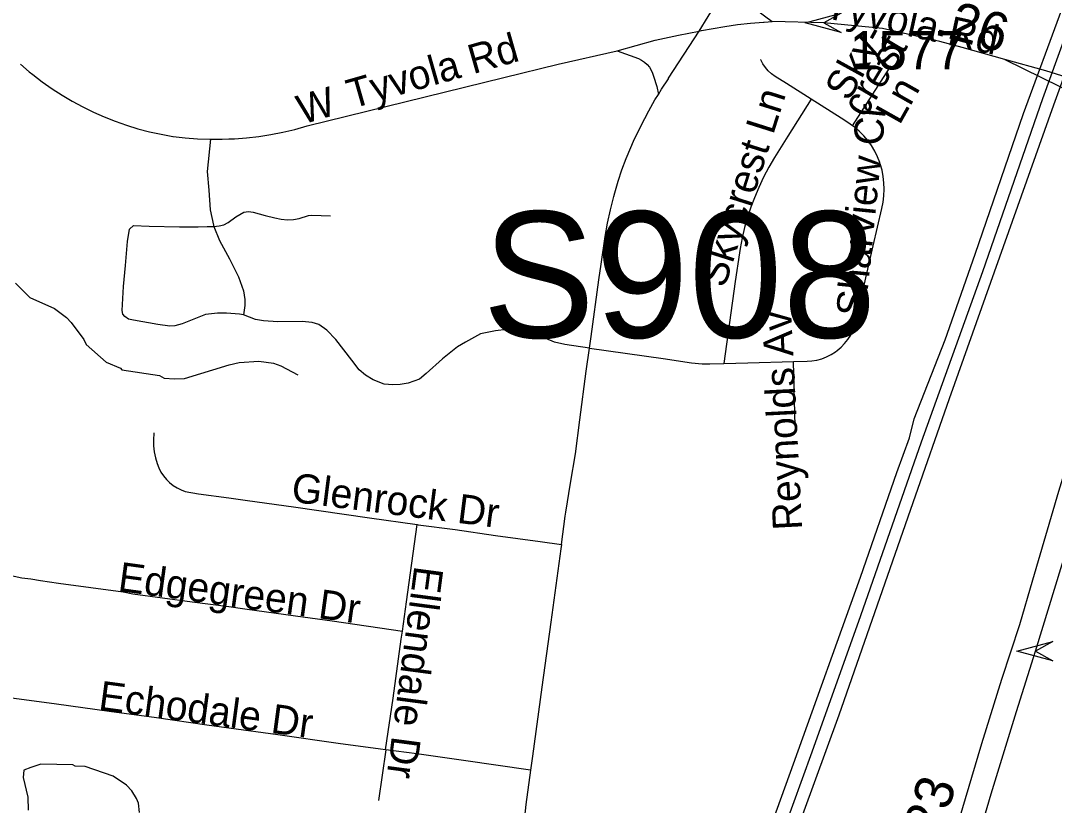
# Model space of a CAD drawing. Extents: x 1383679 to 1536984, y 460658 to 651027.
# Drawn here: x 1431399 to 1434758, y 517411 to 519961 of the extents above; entities that cross this region are included whole.
import ezdxf

# ---------------------------------------------------------------- set-up
doc = ezdxf.new("R2010")
doc.units = 0
for name, color, linetype in [('Exist Hydrographic Misc Water Feature', 7, 'Continuous'), ('Exist Road Non-System Type 51', 7, 'Continuous'), ('Exist Road Non-System Type 51 Label', 7, 'Continuous'), ('Exist Road Primary Interstate Divided Center Attributed', 7, 'Continuous'), ('Exist Road Primary Interstate Ramp 1 Lane Attributed', 7, 'Continuous'), ('Exist Road Primary Interstate Structure Ovrhead Sign Attributed CELL', 7, 'Continuous'), ('Exist Road Primary Interstate Structure Ovrhead Sign Number Label', 7, 'Continuous'), ('Exist Road Secondary Mileage Hundredths English Label', 7, 'Continuous'), ('Exist Road Secondary Type 51 Attributed', 7, 'Continuous'), ('Exist Road Secondary Type 51 Label', 7, 'Continuous'), ('Exist Road Secondary Type 51 Number Label', 7, 'Continuous'), ('Exist Utilities Electrical Transmission Line', 7, 'Continuous')]:
    doc.layers.add(name, color=color, linetype=linetype)

msp = doc.modelspace()

# ---------------------------------------------------------------- linework, layer by layer
at = {"layer": 'Exist Hydrographic Misc Water Feature'}
for points in [[(1431381.8, 519108.1), (1431428.8, 519061.1), (1431508.1, 519025.3), (1431547.4, 518996.4), (1431563, 518980.1), (1431603.8, 518925.2), (1431611.5, 518909), (1431676.3, 518851.6), (1431723.6, 518832), (1431727.8, 518826.5), (1431849.4, 518807.7), (1431865.2, 518799.4), (1431899.1, 518796.6), (1431931.2, 518797.9), (1432076.2, 518842.6), (1432108.4, 518849.9), (1432172.4, 518854.5), (1432220.3, 518847.4), (1432244.1, 518838.8), (1432299.5, 518809.6)], [(1431784.6, 517387.8), (1431781.2, 517417.9), (1431775.6, 517434), (1431760.1, 517458.3), (1431742.5, 517476.7), (1431699.2, 517505.7), (1431607.8, 517537.7), (1431575.8, 517538.4), (1431567.9, 517542.6), (1431463.9, 517544.9), (1431431.7, 517533.7), (1431408.6, 517525.6), (1431407, 517502.2), (1431421.6, 517438), (1431422.8, 517395.5)]]:
    msp.add_lwpolyline(points, dxfattribs=at)
at = {"layer": 'Exist Road Non-System Type 51'}
for p, q in [((1434102.7, 519619), (1434222.6, 519806.4)), ((1433916.1, 518643), (1433910.1, 518853.4)), ((1432585.4, 517591.9), (1432562.2, 517427.2)), ((1432585.4, 517591.9), (1432584.7, 517592))]:
    msp.add_line(p, q, dxfattribs=at)
for points in [[(1433604.3, 519927.2), (1433662, 520022.4), (1433718.2, 520112.2), (1433744.5, 520150.8)], [(1433744.5, 520150.8), (1433745.3, 520072.7), (1433746.8, 520060.4), (1433749.9, 520048.3), (1433754.4, 520036.8), (1433760.4, 520025.9), (1433767.7, 520015.9), (1433776.3, 520006.9), (1433785.9, 519999), (1433786.9, 519998.2), (1433841.7, 519958.2)], [(1433604.3, 519927.2), (1433611.5, 519928.6), (1433687.1, 519941.7), (1433728.8, 519947.9), (1433770.7, 519952.6), (1433812.8, 519955.6), (1433815.4, 519955.8), (1433841.7, 519958.2)], [(1433337, 519863), (1433461.2, 519897.7), (1433536.2, 519913.9), (1433604.3, 519927.2)], [(1433471.3, 519721.4), (1433481.4, 519738.1), (1433503.9, 519772.2), (1433504.7, 519773.5), (1433604.3, 519927.2)], [(1431397.6, 519819.9), (1431426.6, 519795), (1431438.1, 519785.7), (1431468.9, 519762.1), (1431500.5, 519739.8), (1431533, 519718.8), (1431566.2, 519699.1), (1431600.3, 519680.7), (1431635, 519663.7), (1431670.4, 519648), (1431706.3, 519633.8), (1431742.8, 519621), (1431779.8, 519609.7), (1431817.2, 519599.9), (1431855, 519591.5), (1431893, 519584.7), (1431893.8, 519584.6), (1431933.7, 519580), (1431973.5, 519576.9), (1432013.3, 519575.4), (1432053.2, 519575.4), (1432075, 519576.3), (1432093.1, 519577), (1432132.9, 519580.1), (1432172.5, 519584.7), (1432211.9, 519590.9), (1432251.1, 519598.5), (1432289.9, 519607.7), (1432329.3, 519618.6), (1432968.6, 519776), (1433145.3, 519819.4), (1433337, 519863)], [(1433337, 519863), (1433406.8, 519837.4), (1433416.9, 519832.4), (1433426.3, 519826.1), (1433434.8, 519818.5), (1433442.1, 519809.8), (1433448.1, 519800.2), (1433452.7, 519789.8), (1433455.5, 519780.6), (1433466.2, 519746.8), (1433471.3, 519721.4)], [(1433968.2, 519705.5), (1433888, 519756.1), (1433850.6, 519779.6), (1433839.1, 519788.1), (1433828.6, 519797.9), (1433819.2, 519808.8), (1433811.1, 519820.6), (1433804.3, 519833.3), (1433803.6, 519834.8)], [(1433247.3, 518897), (1433252.4, 518934.2), (1433278.1, 519118.6), (1433285.6, 519170), (1433298.5, 519259.6), (1433306.2, 519303.1), (1433315.5, 519346.3), (1433326.3, 519389.1), (1433329.8, 519401.5), (1433340.5, 519439.2), (1433352.7, 519476.3), (1433366.4, 519513), (1433381.5, 519549), (1433390.6, 519568.9), (1433414.8, 519618.5), (1433440.4, 519667.5), (1433460.2, 519703.2), (1433471.3, 519721.4)], [(1433968.2, 519705.5), (1433892.5, 519585.8), (1433849.1, 519515.9), (1433830.6, 519484.3), (1433813.5, 519452.1), (1433797.9, 519419.1), (1433783.6, 519385.5), (1433772.2, 519355.3), (1433761.1, 519322.3), (1433751.5, 519288.9), (1433743.5, 519255.1), (1433736.9, 519220.9), (1433734.5, 519206.1), (1433721.4, 519113.3), (1433684.5, 518847.2)], [(1434102.7, 519619), (1434087.3, 519630.2), (1434065.8, 519643.9), (1433968.2, 519705.5)], [(1433910.1, 518853.4), (1433954.5, 518854.6), (1433970.5, 518855.5), (1433986.8, 518858.1), (1434002.7, 518862.4), (1434018.1, 518868.4), (1434032.8, 518875.9), (1434046.5, 518884.8), (1434052.4, 518889.4), (1434065.1, 518899.9), (1434076.8, 518911.9), (1434087.3, 518925.1), (1434096.4, 518939.3), (1434104, 518954.3), (1434110, 518970), (1434114.4, 518986), (1434115, 518989), (1434140.7, 519101.6), (1434169.9, 519229.7), (1434197.5, 519351), (1434201.6, 519371.1), (1434204.3, 519392), (1434205.2, 519412.9), (1434204.5, 519433.9), (1434202.2, 519454.8), (1434198.2, 519475.4), (1434192.6, 519495.4), (1434191.2, 519499.9), (1434183.6, 519518.8), (1434174.5, 519537.2), (1434163.9, 519554.7), (1434152, 519571.4), (1434138.7, 519587), (1434124.2, 519601.5), (1434108.6, 519614.7), (1434102.7, 519619)], [(1432015.4, 519575.4), (1432004.4, 519470.3), (1432009.8, 519409.8), (1432014.6, 519346.3), (1432025.4, 519295.8), (1432025.9, 519294.6), (1432026.8, 519292.3)], [(1432026.8, 519292.3), (1432044, 519293.9), (1432059.1, 519297.5), (1432073.1, 519304.9), (1432098.4, 519323.3), (1432123.6, 519338.4), (1432139.2, 519340.2), (1432153.9, 519338.4), (1432193.6, 519328.1), (1432224.4, 519320), (1432245.5, 519315.3), (1432265.8, 519314.1), (1432284.9, 519314.9), (1432303.6, 519318), (1432334.2, 519327.5), (1432345.4, 519328.4), (1432405.8, 519326.7)], [(1432123.4, 519005), (1432110.1, 519007.6), (1432068.1, 519010.9), (1432038, 519010.9), (1431999.4, 519005.9), (1431923.8, 518975.7), (1431900.2, 518968.9), (1431883.1, 518968.4), (1431844.9, 518973.4), (1431765.9, 518987.4), (1431749.4, 518991.2), (1431737.4, 518999.2), (1431731.1, 519007.2), (1431728.9, 519019.3), (1431733.2, 519097.2), (1431739, 519165.5), (1431745.8, 519242.8), (1431752.4, 519283), (1431765.9, 519294.8), (1431816.2, 519293.1), (1431915.4, 519291.4), (1431975.9, 519291.4), (1432004.9, 519292.2), (1432026.8, 519292.3)], [(1432026.8, 519292.3), (1432044.8, 519246.8), (1432077.9, 519187.2), (1432106.9, 519128.5), (1432122.4, 519082.8), (1432126.9, 519054.4), (1432127.4, 519035), (1432123.4, 519005)], [(1433247.2, 518897), (1433166.8, 518908.7), (1433134.1, 518916.2), (1433106, 518927.8), (1433068.6, 518944), (1433042.1, 518951.8), (1433007.1, 518956.8), (1432977.6, 518956.8), (1432941.6, 518953.4), (1432893.1, 518943), (1432844.9, 518916.4), (1432818.4, 518901.2), (1432770.1, 518861.8), (1432716.9, 518814.1), (1432694.6, 518796), (1432657.8, 518782.5), (1432632.4, 518778.6), (1432608, 518777.5), (1432579.8, 518780.2), (1432544.1, 518793.6), (1432519.2, 518808.6), (1432498.6, 518826.8), (1432474.6, 518858.1), (1432422.6, 518925.1), (1432393.9, 518955.1), (1432367.2, 518973.2), (1432346, 518980.1), (1432313.5, 518983.3), (1432234.9, 518982.4), (1432187.4, 518985.6), (1432161.8, 518989.5), (1432142.9, 518997.2), (1432123.4, 519005)], [(1433156.6, 518259.1), (1433168.2, 518351.1), (1433170, 518363.5), (1433185.2, 518458.3), (1433201.8, 518552.9), (1433216.4, 518663.5), (1433236.9, 518821.8), (1433247.3, 518897)], [(1433247.3, 518897), (1433486.6, 518863.2), (1433578.6, 518849.3), (1433613.9, 518846.3), (1433638.8, 518845.8), (1433684.5, 518847.2)], [(1433684.5, 518847.2), (1433762.4, 518849.5), (1433910.1, 518853.4)], [(1431831.2, 518621.6), (1431830.1, 518598.2), (1431830.8, 518578.9), (1431833, 518559.8), (1431836.8, 518540.8), (1431842.2, 518522.3), (1431847.7, 518507.4), (1431854.5, 518494.2), (1431862.7, 518481.8), (1431872.2, 518470.4), (1431882.8, 518460), (1431894.5, 518450.8), (1431907, 518442.9), (1431920.4, 518436.4), (1431933.8, 518431.5), (1431976.4, 518423.7), (1432075, 518410), (1432136.4, 518401.5), (1432285.9, 518381.4), (1432532.2, 518345.3), (1432687.8, 518323.7)], [(1432639.4, 517977.3), (1432653, 518072.5), (1432687.8, 518323.7)], [(1432687.8, 518323.7), (1432691.1, 518323.2), (1432810.6, 518307.2), (1432942.1, 518288.2), (1433087.1, 518268.3), (1433156.6, 518259.1)], [(1431066.2, 518306.7), (1431115.1, 518282.2), (1431148.4, 518263.8), (1431190.7, 518237.6), (1431215.8, 518221.5), (1431241.6, 518206.8), (1431268.2, 518193.5), (1431295.5, 518181.6), (1431323.3, 518171.1), (1431351.7, 518162.2), (1431377, 518155.6), (1431402.5, 518150.6), (1431431.5, 518146.9), (1431463.5, 518142.1), (1431521.2, 518133.2), (1431731.6, 518104.5), (1431762.9, 518098.9), (1431956.4, 518072.9), (1432075, 518057.1), (1432127.7, 518050.1), (1432292.3, 518026.8), (1432411.5, 518010.3), (1432639.4, 517977.3)], [(1433156.6, 518259.1), (1433154.7, 518244.3), (1433121.5, 518006.6), (1433092.7, 517795.2), (1433062.1, 517571.4), (1433055.7, 517525.4)], [(1432584.7, 517592), (1432609.1, 517760), (1432635.7, 517951.6), (1432639.4, 517977.3)], [(1432584.7, 517592), (1432568.4, 517594.2), (1432430.8, 517612.6), (1432234.1, 517640), (1432075, 517662.2), (1432003.7, 517672.2), (1431839.7, 517695.4), (1431686.6, 517716), (1431515.4, 517739.7), (1431345.3, 517762.8), (1431180.4, 517784.7), (1430943.2, 517818.3), (1430919.7, 517822)], [(1433055.7, 517525.4), (1432837.7, 517556.7), (1432686.2, 517578.2), (1432585.4, 517591.9)], [(1433055.7, 517525.4), (1433040.3, 517413.7), (1433033.3, 517341.9), (1433030.7, 517319.1), (1433011.1, 517174.8), (1432996.5, 517066), (1432946.7, 516694.7), (1432924.1, 516539.9), (1432900, 516400), (1432870.5, 516255.6), (1432834.4, 516080.2), (1432821, 516011.1), (1432788.2, 515835.4), (1432784.8, 515813.6)]]:
    msp.add_lwpolyline(points, dxfattribs=at)
at = {"layer": 'Exist Road Primary Interstate Divided Center Attributed'}
for points in [[(1434792.2, 518497.9), (1434771.6, 518430.6), (1434687.2, 518142.5), (1434645.4, 517998.2), (1434587, 517820.2), (1434521.5, 517611.2), (1434427.2, 517293.6), (1434330.2, 516967.1), (1434222.5, 516626.2), (1434131.1, 516331.3), (1434065.6, 516116.8), (1434007.1, 515926.4), (1433922.1, 515639.8), (1433859.8, 515448), (1433839.9, 515390.2), (1433803.8, 515299.5), (1433754.3, 515167.2), (1433661.4, 514990.9)], [(1433743.9, 514980.6), (1433820.8, 515135.9), (1433884.9, 515285.8), (1433938.4, 515438.4), (1433988.3, 515599.9), (1434033.3, 515742.9), (1434079, 515932.7), (1434161, 516193.8), (1434222.1, 516378.7), (1434285.2, 516582.2), (1434344.3, 516765.7), (1434397.8, 516931.4), (1434475.1, 517182.3), (1434553, 517449), (1434635.2, 517716.4), (1434696.8, 517912.3), (1434803.8, 518262.2), (1434877.3, 518497.9)]]:
    msp.add_lwpolyline(points, dxfattribs=at)
at = {"layer": 'Exist Road Primary Interstate Ramp 1 Lane Attributed'}
msp.add_lwpolyline([(1434597.5, 519834.8), (1434775.8, 519747), (1434882.8, 519694.8), (1434937.6, 519629), (1434945.8, 519541.1), (1434932.1, 519464.2)], dxfattribs=at)
at = {"layer": 'Exist Road Primary Interstate Structure Ovrhead Sign Attributed CELL'}
for points in [[(1434065.9, 519921.9), (1433948.1, 519953.4), (1434065.9, 519985), (1434009.1, 519953.4)], [(1434753.6, 517880.7), (1434635.9, 517912.3), (1434753.6, 517943.8), (1434696.8, 517912.3)]]:
    msp.add_lwpolyline(points, close=True, dxfattribs=at)
at = {"layer": 'Exist Road Secondary Type 51 Attributed'}
for points in [[(1434597.5, 519834.8), (1434459, 519873.2), (1434385.8, 519893.4), (1434199.5, 519934.8), (1434009.1, 519953.4), (1433841.7, 519958.2)], [(1434838, 519764.6), (1434730.7, 519797.5), (1434597.5, 519834.8)]]:
    msp.add_lwpolyline(points, dxfattribs=at)
at = {"layer": 'Exist Utilities Electrical Transmission Line'}
for points in [[(1433826.9, 517070), (1434059.4, 517705.6), (1434299, 518395.3), (1434417.7, 518733.1), (1434756.4, 519686.9), (1434961.5, 520253.2), (1435096.3, 520594.7), (1435168.2, 520799.5), (1435363.4, 521367.9), (1435535.2, 521862.8), (1435626.1, 522113.1), (1435642.9, 522152.8), (1435669.7, 522192.3), (1435843.2, 522371.1)], [(1433760, 517129.4), (1433910.1, 517546.5), (1434128, 518152.6), (1434246.7, 518492.4), (1434287, 518605.6), (1434302.3, 518667.4), (1434403.3, 518923.5), (1434500.7, 519201.8), (1434657.8, 519658.9), (1434782.5, 519996.7), (1434890.3, 520294.7), (1434998, 520584.6), (1435031.7, 520676), (1435086.5, 520813.2), (1435283.7, 521387.5), (1435444.8, 521844.4), (1435529.8, 522101), (1435557.4, 522178.5), (1435610.9, 522251.5)], [(1433782.7, 517064.7), (1433970.9, 517585.3), (1434129.7, 518028.5), (1434326.8, 518592.8), (1434525.6, 519145.3), (1434720.6, 519707.6), (1434970.2, 520397.1), (1435132.5, 520812.2), (1435274.6, 521221.6), (1435425.2, 521662.9), (1435565.3, 522076.3), (1435611.3, 522171.4), (1435680.9, 522258.1)]]:
    msp.add_lwpolyline(points, dxfattribs=at)

# ---------------------------------------------------------------- texts
at = {"layer": 'Exist Road Non-System Type 51 Label'}
for s, rotation, p in [('Sky-', 61.1651, (1434090.9, 519695.4)), ('Tyvola Rd', 15.9462, (1432474.8, 519674.2)), ('crest', 59.2645, (1434143, 519641.3)), ('Ln', 60.6422, (1434255, 519618.7)), ('W', 16.3903, (1432313.6, 519622.9)), ('Skycrest Ln', 72.4702, (1433686.9, 519089.3)), ('Sharview Cr', 84.2853, (1434143.2, 518996.6)), ('Reynolds Av', 92.9353, (1433939, 518307.5)), ('Glenrock Dr', 352.7477, (1432275.3, 518398.2)), ('Edgegreen Dr', 352.2561, (1431712, 518108.1)), ('Ellendale Dr', 262.4503, (1432678.8, 518191.9)), ('Echodale Dr', 352.3675, (1431648.8, 517722.1))]:
    msp.add_text(s, height=95, rotation=rotation, dxfattribs=at).set_placement(p)
at = {"layer": 'Exist Road Primary Interstate Structure Ovrhead Sign Number Label'}
msp.add_text('S908', height=410.1, dxfattribs=at).set_placement((1432899.4, 518930.8))
at = {"layer": 'Exist Road Secondary Mileage Hundredths English Label'}
for s, rotation, p in [('.26', 344.5195, (1434364.4, 519917.3)), ('3.23', 72.2893, (1434342, 517169.5))]:
    msp.add_text(s, height=125, rotation=rotation, dxfattribs=at).set_placement(p)
at = {"layer": 'Exist Road Secondary Type 51 Label'}
msp.add_text('Tyvola Rd', height=95, rotation=347.6641, dxfattribs=at).set_placement((1434006.8, 519971.1))
at = {"layer": 'Exist Road Secondary Type 51 Number Label'}
msp.add_text('1577', height=125, dxfattribs=at).set_placement((1434093, 519802.2))

doc.saveas('drawing.dxf')
